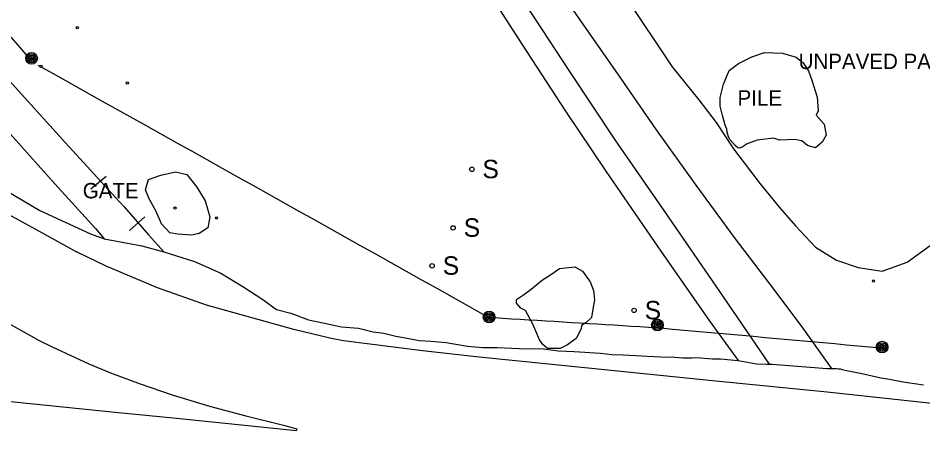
# Model space of a CAD drawing. Extents: x 368532 to 392481, y 10654822 to 10676899.
# Drawn here: x 378663.9 to 378958.5, y 10660396.7 to 10660531 of the extents above; entities that cross this region are included whole.
import ezdxf

# ---------------------------------------------------------------- set-up
doc = ezdxf.new("R2010")
doc.units = 0
for name, color, linetype in [('p_bridge deck', 7, 'Continuous'), ('p_Catenary', 7, 'Continuous'), ('p_dtm obscured area', 7, 'Continuous'), ('p_dtm stock pile', 7, 'Continuous'), ('p_railroad rr control', 7, 'Continuous'), ('p_road dirt road', 7, 'Continuous'), ('p_road general road feature', 7, 'Continuous'), ('p_structure fence', 7, 'Continuous'), ('p_structure sign', 7, 'Continuous'), ('p_structure unidentified', 7, 'Continuous'), ('p_utility general pole', 7, 'Continuous'), ('p_veg woods', 7, 'Continuous')]:
    doc.layers.add(name, color=color, linetype=linetype)

msp = doc.modelspace()

# ---------------------------------------------------------------- linework, layer by layer
at = {"layer": 'p_bridge deck'}
for p, q in [((378659.72, 10660467.8), (378670.79, 10660461.71)), ((378670.79, 10660461.71), (378682.93, 10660454.96)), ((378692.54, 10660450.26), (378682.93, 10660454.96)), ((378709.28, 10660443.22), (378692.54, 10660450.26)), ((378725.26, 10660437.63), (378709.28, 10660443.22)), ((378753.67, 10660429.67), (378725.26, 10660437.63)), ((378655.9, 10660434.45), (378670.74, 10660426.16)), ((378765.35, 10660426.85), (378753.67, 10660429.67)), ((378670.74, 10660426.16), (378674.93, 10660424.07)), ((378769.9, 10660426.07), (378765.35, 10660426.85)), ((378795.53, 10660422.81), (378769.9, 10660426.07)), ((378674.93, 10660424.07), (378686.94, 10660418.5)), ((378814.07, 10660420.73), (378795.53, 10660422.81)), ((378849.5, 10660417.13), (378814.07, 10660420.73)), ((378686.94, 10660418.5), (378693.93, 10660415.65)), ((378890.01, 10660413.02), (378849.5, 10660417.13)), ((378693.93, 10660415.65), (378703.62, 10660412.07)), ((378703.62, 10660412.07), (378714.06, 10660408.47)), ((378927.31, 10660409.28), (378890.01, 10660413.02)), ((378714.06, 10660408.47), (378726.24, 10660404.78)), ((378964.53, 10660405.37), (378927.31, 10660409.28)), ((378673.09, 10660405.02), (378651.77, 10660407.14)), ((378695.52, 10660402.71), (378673.09, 10660405.02)), ((378715.52, 10660400.79), (378695.52, 10660402.71)), ((378726.24, 10660404.78), (378738.06, 10660401.68)), ((378735.6, 10660398.7), (378715.52, 10660400.79)), ((378738.06, 10660401.68), (378750.32, 10660398.57)), ((378754.4, 10660396.74), (378735.6, 10660398.7)), ((378750.32, 10660398.57), (378754.61, 10660397.42)), ((378754.61, 10660397.42), (378754.4, 10660396.74))]:
    msp.add_line(p, q, dxfattribs=at)
at = {"layer": 'p_Catenary'}
for points in [[(378661.47, 10660524.8), (378664.55, 10660521.27), (378667.63, 10660517.74)], [(378670.34, 10660515.71), (378675.34, 10660512.91), (378680.33, 10660510.12), (378685.33, 10660507.33), (378690.33, 10660504.54), (378695.33, 10660501.74), (378700.32, 10660498.95), (378705.32, 10660496.16), (378710.32, 10660493.37), (378715.32, 10660490.57), (378720.31, 10660487.78), (378725.31, 10660484.99), (378730.31, 10660482.2), (378735.31, 10660479.4), (378740.3, 10660476.61), (378745.3, 10660473.82), (378750.3, 10660471.03), (378755.29, 10660468.23), (378760.29, 10660465.44), (378765.29, 10660462.65), (378770.29, 10660459.86), (378775.28, 10660457.06), (378780.28, 10660454.27), (378785.28, 10660451.48), (378790.28, 10660448.68), (378795.27, 10660445.89), (378800.27, 10660443.1), (378805.27, 10660440.31), (378810.27, 10660437.51), (378815.26, 10660434.72)], [(378818.96, 10660433.58), (378821.75, 10660433.41), (378824.54, 10660433.23), (378827.33, 10660433.06), (378830.11, 10660432.89), (378832.9, 10660432.72), (378835.69, 10660432.55), (378838.48, 10660432.38), (378841.27, 10660432.21), (378844.06, 10660432.04), (378846.85, 10660431.86), (378849.64, 10660431.69), (378852.43, 10660431.52), (378855.22, 10660431.35), (378858.01, 10660431.18), (378860.8, 10660431.01), (378863.58, 10660430.84), (378866.37, 10660430.67), (378869.16, 10660430.5), (378871.95, 10660430.32)], [(378873.21, 10660430.2), (378876.98, 10660429.86), (378880.76, 10660429.52), (378884.53, 10660429.18), (378888.31, 10660428.84), (378892.08, 10660428.5), (378895.85, 10660428.16), (378899.63, 10660427.82), (378903.4, 10660427.49), (378907.18, 10660427.15), (378910.95, 10660426.81), (378914.72, 10660426.47), (378918.5, 10660426.13), (378922.27, 10660425.79), (378926.05, 10660425.45), (378929.82, 10660425.11), (378933.59, 10660424.77), (378937.37, 10660424.43), (378941.14, 10660424.09), (378944.91, 10660423.75)]]:
    msp.add_lwpolyline(points, dxfattribs=at)
at = {"layer": 'p_dtm obscured area'}
for points in [[(378617.74, 10660503.06), (378639.2, 10660487.23), (378646.15, 10660483.09), (378670.99, 10660468.4), (378687.48, 10660460.84)], [(378687.48, 10660460.84), (378691.89, 10660459.23), (378696, 10660458.45), (378704.2, 10660456.89), (378711.35, 10660454.94), (378721.35, 10660451.82), (378729.91, 10660448.01), (378737.35, 10660443.45), (378743.57, 10660439.46), (378748.02, 10660436.24), (378752.68, 10660435.05), (378758.41, 10660432.86), (378763.69, 10660431.8), (378769.25, 10660430.61), (378774.79, 10660430.11), (378779.55, 10660428.92), (378782.94, 10660428.55), (378786.9, 10660427.58), (378790.56, 10660426.9), (378794.47, 10660426.18), (378798.28, 10660425.97), (378803.31, 10660425.44), (378810.22, 10660424.31), (378815.27, 10660423.89), (378819.92, 10660423.89), (378822.26, 10660423.78), (378827.04, 10660423.56), (378835.01, 10660423.45), (378839.79, 10660422.82), (378844.92, 10660422.51), (378853.52, 10660421.99), (378857.25, 10660421.62), (378860.87, 10660421.45), (378865.04, 10660421.23), (378868.89, 10660421.01), (378873.15, 10660420.78), (378877.78, 10660420.69), (378879.03, 10660420.61), (378880.38, 10660420.52), (378882.27, 10660420.51), (378883.35, 10660420.54), (378884.49, 10660420.56), (378886.21, 10660420.48), (378888.67, 10660420.24), (378890.05, 10660420.2), (378892.67, 10660420.14), (378898.37, 10660419.68), (378904.34, 10660418.54), (378907.75, 10660418.49), (378909.43, 10660418.4), (378910.76, 10660418.37), (378927.4, 10660417.07), (378929.41, 10660417.03), (378930.43, 10660417), (378931.05, 10660416.97), (378931.58, 10660416.88), (378932.25, 10660416.75), (378932.7, 10660416.58), (378939.18, 10660415.31), (378944.85, 10660413.94), (378946.98, 10660413.68), (378948.16, 10660413.48), (378949.27, 10660413.24), (378952.76, 10660412.62), (378955.76, 10660412.19), (378958.68, 10660411.77)]]:
    msp.add_lwpolyline(points, dxfattribs=at)
at = {"layer": 'p_dtm stock pile'}
for p, q in [((378898.54, 10660516.2), (378902.83, 10660518.35)), ((378902.83, 10660518.35), (378906.99, 10660519.8)), ((378906.99, 10660519.8), (378912.79, 10660519.57)), ((378912.79, 10660519.57), (378917.24, 10660518.3)), ((378917.24, 10660518.3), (378919.51, 10660516.47)), ((378895.4, 10660513.89), (378898.54, 10660516.2)), ((378919.51, 10660516.47), (378921.29, 10660513.87)), ((378893.58, 10660509.45), (378895.4, 10660513.89)), ((378921.29, 10660513.87), (378921.96, 10660512.01)), ((378921.96, 10660512.01), (378922.28, 10660511.08)), ((378892.53, 10660505.19), (378893.58, 10660509.45)), ((378922.28, 10660511.08), (378924.08, 10660505.29)), ((378892.54, 10660502.29), (378892.53, 10660505.19)), ((378924.08, 10660505.29), (378924.44, 10660500.86)), ((378893.25, 10660499.33), (378892.54, 10660502.29)), ((378924.44, 10660500.86), (378923.75, 10660499.41)), ((378893.83, 10660497.39), (378893.25, 10660499.33)), ((378894.19, 10660496.14), (378893.83, 10660497.39)), ((378923.75, 10660499.41), (378926.4, 10660496.47)), ((378894.73, 10660494.89), (378894.19, 10660496.14)), ((378894.84, 10660493.92), (378894.73, 10660494.89)), ((378895.19, 10660492.41), (378894.84, 10660493.92)), ((378926.4, 10660496.47), (378927.01, 10660492.94)), ((378895.76, 10660491.37), (378895.19, 10660492.41)), ((378897.37, 10660489.56), (378895.76, 10660491.37)), ((378904.6, 10660491.33), (378901.3, 10660490.1)), ((378909.92, 10660491.96), (378904.6, 10660491.33)), ((378911.97, 10660491.32), (378909.92, 10660491.96)), ((378916.82, 10660491.54), (378911.97, 10660491.32)), ((378919.14, 10660491.03), (378916.82, 10660491.54)), ((378920.93, 10660489.56), (378919.14, 10660491.03)), ((378927.01, 10660492.94), (378925.71, 10660490.65)), ((378898.24, 10660488.79), (378897.37, 10660489.56)), ((378898.87, 10660488.67), (378898.24, 10660488.79)), ((378899.7, 10660489.03), (378898.87, 10660488.67)), ((378901.3, 10660490.1), (378899.7, 10660489.03)), ((378923.51, 10660488.83), (378920.93, 10660489.56)), ((378925.71, 10660490.65), (378923.51, 10660488.83))]:
    msp.add_line(p, q, dxfattribs=at)
at = {"layer": 'p_railroad rr control'}
for points in [[(378591.5, 10660992.56), (378612.01, 10660944.51), (378635.21, 10660890.62), (378654.82, 10660845.94), (378673.49, 10660804.23), (378692.1, 10660765.2), (378705.02, 10660738.76), (378720.05, 10660708.54), (378736.93, 10660676.64), (378754.69, 10660644.59), (378770.4, 10660617.11), (378784.2, 10660593.58), (378798.17, 10660570.34), (378813.16, 10660545.51), (378828.14, 10660522.13)], [(378384.16, 10660860.75), (378401.46, 10660833.26), (378424.01, 10660798.86), (378447.33, 10660764.2), (378464.92, 10660739.13), (378482.6, 10660714.2), (378500.27, 10660690.04), (378519.17, 10660665), (378546.92, 10660629.44), (378569.41, 10660601.12), (378597.73, 10660566.34), (378620.24, 10660539.84), (378651.3, 10660504.39), (378675.87, 10660477.04), (378689.08, 10660462.55)], [(378828.14, 10660522.13), (378842.2, 10660500.69), (378855.27, 10660481.18), (378873.18, 10660455.16), (378888.89, 10660432.65), (378898.37, 10660419.68)], [(378689.08, 10660462.55), (378691.89, 10660459.23)]]:
    msp.add_lwpolyline(points, dxfattribs=at)
at = {"layer": 'p_road dirt road'}
for p, q in [((378832.35, 10660530.68), (378820.22, 10660549.3)), ((378843.06, 10660535.82), (378860.05, 10660511.41)), ((378843.34, 10660513.94), (378832.35, 10660530.68)), ((378858.27, 10660491.4), (378843.34, 10660513.94)), ((378860.05, 10660511.41), (378871.66, 10660494.66)), ((378871.66, 10660494.66), (378884.56, 10660476.61)), ((378874.49, 10660468.07), (378858.27, 10660491.4)), ((378884.56, 10660476.61), (378897.03, 10660459.63)), ((378893.65, 10660440.31), (378874.49, 10660468.07)), ((378897.03, 10660459.63), (378908.86, 10660444.15)), ((378908.86, 10660444.15), (378919.06, 10660430.58)), ((378908.59, 10660418.45), (378893.65, 10660440.31)), ((378919.06, 10660430.58), (378928.69, 10660417.13))]:
    msp.add_line(p, q, dxfattribs=at)
at = {"layer": 'p_road general road feature'}
for p, q in [((378858.62, 10660542.44), (378876.88, 10660515.18)), ((378876.88, 10660515.18), (378885.6, 10660504.36)), ((378885.6, 10660504.36), (378891.2, 10660496.99)), ((378891.2, 10660496.99), (378896.86, 10660488.45)), ((378896.86, 10660488.45), (378905.57, 10660477.07)), ((378905.57, 10660477.07), (378911.88, 10660469.39)), ((378911.88, 10660469.39), (378917.02, 10660463.4)), ((378917.02, 10660463.4), (378923.58, 10660456.44)), ((378923.58, 10660456.44), (378930.42, 10660452.26)), ((378953.36, 10660451.58), (378960.89, 10660456.98)), ((378930.42, 10660452.26), (378937.48, 10660449.9)), ((378937.48, 10660449.9), (378945.22, 10660448.68)), ((378945.22, 10660448.68), (378953.36, 10660451.58))]:
    msp.add_line(p, q, dxfattribs=at)
at = {"layer": 'p_structure fence'}
for p, q in [((378659.88, 10660511.84), (378679.36, 10660490.41)), ((378679.36, 10660490.41), (378695.55, 10660472.62)), ((378687.6, 10660475.43), (378692.56, 10660479.59)), ((378695.55, 10660472.62), (378698.46, 10660469.62)), ((378698.46, 10660469.62), (378706.37, 10660460.47)), ((378700.2, 10660461.89), (378705.16, 10660466.32)), ((378706.37, 10660460.47), (378711.45, 10660454.91))]:
    msp.add_line(p, q, dxfattribs=at)
at = {"layer": 'p_structure sign'}
for centre in [(378811.65, 10660481.8), (378805.54, 10660462.76), (378798.71, 10660450.41), (378864.48, 10660435.91)]:
    msp.add_circle(centre, 0.713, dxfattribs=at)
at = {"layer": 'p_structure unidentified'}
for centre in [(378683.14, 10660527.89), (378671.38, 10660515.25), (378699.42, 10660509.84), (378714.97, 10660469.19), (378728.49, 10660465.99), (378942.45, 10660445.46)]:
    msp.add_circle(centre, 0.375, dxfattribs=at)
at = {"layer": 'p_utility general pole'}
for centre, radius in [((378668.26, 10660517.88), 1.9), ((378668.26, 10660517.88), 1.44), ((378668.26, 10660517.88), 0.973), ((378668.26, 10660517.88), 0.539), ((378668.26, 10660517.88), 0.192), ((378817.28, 10660433.77), 1.9), ((378817.28, 10660433.77), 1.44), ((378817.28, 10660433.77), 0.973), ((378817.28, 10660433.77), 0.539), ((378817.28, 10660433.77), 0.192), ((378872.07, 10660431.18), 1.9), ((378872.07, 10660431.18), 1.44), ((378872.07, 10660431.18), 0.973), ((378872.07, 10660431.18), 0.539), ((378872.07, 10660431.18), 0.192), ((378945.27, 10660423.98), 1.9), ((378945.27, 10660423.98), 1.44), ((378945.27, 10660423.98), 0.973), ((378945.27, 10660423.98), 0.539), ((378945.27, 10660423.98), 0.192)]:
    msp.add_circle(centre, radius, dxfattribs=at)
at = {"layer": 'p_veg woods'}
for points in [[(378715.94, 10660460.74), (378713.34, 10660461.1), (378710.62, 10660464.12), (378708.8, 10660468.06), (378706.53, 10660472.25), (378705.38, 10660475.11), (378706.3, 10660478.45), (378710.32, 10660479.86), (378715.16, 10660481.03), (378718.8, 10660480.14), (378722.1, 10660475.99), (378724.81, 10660471.51), (378726.32, 10660466.38), (378725.7, 10660462.72), (378722.8, 10660460.97), (378720.48, 10660460.43)], [(378829.1, 10660435.87), (378827.63, 10660436.7), (378826.19, 10660438.32), (378826.17, 10660439.43), (378828.5, 10660441.01), (378830.92, 10660442.83), (378834.7, 10660445.81), (378837.29, 10660447.54), (378840.18, 10660449.55), (378845.23, 10660450.08), (378847.65, 10660448.63), (378850.13, 10660445.26), (378851.28, 10660442.38), (378851.54, 10660439.34), (378851, 10660436.29), (378850.58, 10660433.59), (378848.8, 10660431.92), (378847.32, 10660431.04), (378847.21, 10660429.92), (378845.62, 10660426.78), (378842.84, 10660424.7), (378840.4, 10660423.51), (378836.28, 10660423.54), (378834.79, 10660424.79), (378833.69, 10660426.4), (378832.5, 10660429.12), (378831.49, 10660431.41)]]:
    msp.add_lwpolyline(points, close=True, dxfattribs=at)

# ---------------------------------------------------------------- texts
at = {"layer": 'p_dtm stock pile'}
msp.add_text(' PILE', height=5, dxfattribs=at).set_placement((378896.32, 10660502.54))
at = {"layer": 'p_road general road feature'}
msp.add_text(' UNPAVED PARKING', height=5, dxfattribs=at).set_placement((378916.2, 10660514.42))
at = {"layer": 'p_structure fence'}
msp.add_text(' GATE', height=5, dxfattribs=at).set_placement((378683.08, 10660472.36))
at = {"layer": 'p_structure sign'}
for p in [(378815.11, 10660478.9), (378809, 10660459.86), (378802.17, 10660447.51), (378867.94, 10660433.01)]:
    msp.add_text('S', height=6, dxfattribs=at).set_placement(p)

doc.saveas('drawing.dxf')
